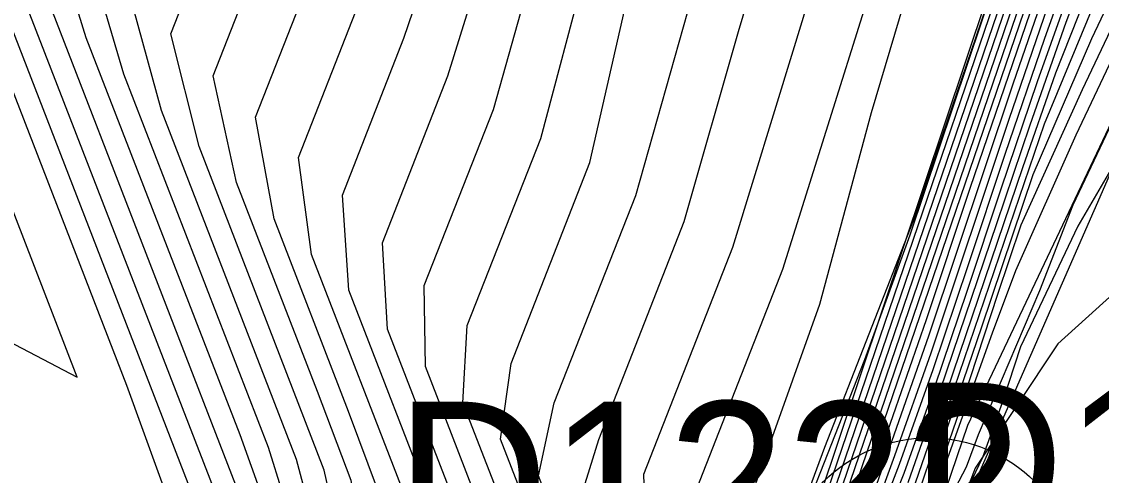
# Model space of a CAD drawing. Extents: x 2356077 to 2359823, y 225951 to 227822.
# Drawn here: x 2357580 to 2357596.95, y 226738.53 to 226745.66 of the extents above; entities that cross this region are included whole.
import ezdxf

# ---------------------------------------------------------------- set-up
doc = ezdxf.new("R2010")
doc.units = 0
for name, color, linetype in [('DTM Contours Major', 7, 'Continuous'), ('DTM Contours Minor', 7, 'Continuous'), ('Exist DTM Breakline', 7, 'Continuous'), ('Exist DTM Breakline Cogo Point CELL', 7, 'Continuous'), ('Exist DTM Breakline Underwater', 7, 'Continuous'), ('Exist DTM Breakline Underwater Cogo Number', 7, 'Continuous'), ('Exist DTM Drainline', 7, 'Continuous'), ('Exist DTM Regular Point Underwater Cogo Number', 7, 'Continuous')]:
    doc.layers.add(name, color=color, linetype=linetype)

msp = doc.modelspace()

# ---------------------------------------------------------------- linework, layer by layer
at = {"layer": 'DTM Contours Major'}
for points in [[(2357601.488, 226754.796), (2357596.649, 226744.589), (2357595.685, 226742.461), (2357595.322, 226741.375), (2357594.677, 226739.41), (2357594.374, 226738.523)], [(2357574.416, 226708.555), (2357583.686, 226724.353), (2357584.198, 226725.202), (2357586.766, 226729.408), (2357586.873, 226729.597), (2357586.965, 226729.842), (2357586.894, 226729.628), (2357587.076, 226730.062), (2357587.16, 226730.235), (2357587.51, 226730.834), (2357587.805, 226731.499), (2357588.391, 226732.064), (2357590.767, 226734.321), (2357591.395, 226734.927), (2357591.571, 226734.998), (2357591.611, 226735.221), (2357591.676, 226735.125), (2357591.68, 226735.355), (2357591.689, 226735.425), (2357591.688, 226735.461), (2357597.577, 226752.726)], [(2357605.711, 226749.143), (2357596.265, 226740.6), (2357594.968, 226738.647), (2357594.332, 226736.972), (2357594.349, 226736.836), (2357594.375, 226736.703), (2357594.41, 226736.576), (2357594.444, 226736.475), (2357594.428, 226736.495), (2357594.404, 226736.512), (2357594.421, 226736.481), (2357594.836, 226736.142), (2357596.423, 226734.8), (2357596.907, 226734.455), (2357597.102, 226734.357)], [(2357575.395, 226722.243), (2357577.193, 226724.713), (2357578.926, 226726.848), (2357579.367, 226727.343), (2357579.798, 226727.805), (2357580.626, 226728.652), (2357580.919, 226729.198), (2357581.064, 226729.741), (2357581.465, 226730.492), (2357583.368, 226730.853), (2357583.994, 226731.225), (2357584.64, 226731.51), (2357585.499, 226731.674), (2357585.657, 226731.748), (2357585.954, 226732.243), (2357586.006, 226732.394), (2357586.219, 226734.581), (2357586.04, 226735.314), (2357585.442, 226737.082), (2357585.172, 226738.454), (2357584.639, 226739.852), (2357583.37, 226743.131), (2357583.002, 226744.809), (2357584.526, 226748.697)], [(2357573.023, 226705.907), (2357582.373, 226721.84), (2357583.116, 226723.068), (2357586.832, 226729.155), (2357586.938, 226729.361), (2357587.134, 226729.887), (2357587.137, 226729.83), (2357587.289, 226730.186), (2357587.595, 226730.712), (2357588.013, 226731.656), (2357589.01, 226732.61), (2357590.519, 226734.043), (2357590.98, 226734.437), (2357590.969, 226734.39), (2357590.998, 226734.419), (2357591.009, 226734.452), (2357592.622, 226735.131), (2357592.268, 226735.51), (2357593.395, 226738.957), (2357596.66, 226748.529)], [(2357574.362, 226708.74), (2357585.228, 226727.251), (2357586.172, 226728.797), (2357586.555, 226729.354), (2357586.769, 226729.714), (2357586.829, 226729.809), (2357586.957, 226730.153), (2357587.43, 226730.967), (2357587.598, 226731.345), (2357588.369, 226732.084), (2357589.927, 226733.568), (2357590.013, 226733.835), (2357590.085, 226734.119), (2357590.146, 226734.421), (2357590.199, 226734.742), (2357590.224, 226735.046), (2357590.155, 226735.15), (2357589.473, 226736.913), (2357589.787, 226737.901), (2357589.765, 226738.551), (2357591.162, 226742.116), (2357592.131, 226745.269), (2357593.061, 226748.318)], [(2357571.76, 226704.527), (2357586.293, 226729.287), (2357586.759, 226730.051), (2357586.767, 226730.048), (2357586.771, 226730.039), (2357586.795, 226730.128), (2357586.803, 226730.149), (2357586.894, 226730.319), (2357587.348, 226731.096), (2357587.384, 226731.175), (2357587.469, 226731.271), (2357587.931, 226731.714), (2357587.955, 226732.095), (2357587.954, 226732.532), (2357587.929, 226733.02), (2357587.941, 226733.617), (2357588.06, 226734.837), (2357587.689, 226735.83), (2357587.507, 226736.881), (2357587.181, 226738.058), (2357586.335, 226740.245), (2357586.318, 226741.514), (2357587.403, 226744.28), (2357588.123, 226746.837)], [(2357593.383, 226737.377), (2357593.853, 226738.567), (2357594.337, 226739.925), (2357594.843, 226741.424), (2357595.378, 226743.032), (2357595.949, 226744.719), (2357596.565, 226746.457)], [(2357570.648, 226727.563), (2357571.337, 226728.175), (2357571.965, 226730.519), (2357573.674, 226731.181), (2357580.044, 226732.39), (2357581.529, 226732.77), (2357583.479, 226733.458), (2357583.671, 226733.53), (2357583.786, 226733.602), (2357584.194, 226733.596), (2357584.302, 226733.775), (2357584.343, 226733.966), (2357584.404, 226734.592), (2357584.147, 226735.243), (2357583.994, 226735.824), (2357583.612, 226737.728), (2357580.419, 226745.98)]]:
    msp.add_lwpolyline(points, dxfattribs=at)
at = {"layer": 'DTM Contours Minor'}
for points in [[(2357601.185, 226754.654), (2357596.795, 226745.393), (2357595.874, 226743.253), (2357595.069, 226740.862), (2357594.064, 226737.915)], [(2357574.387, 226708.561), (2357583.942, 226724.844), (2357584.404, 226725.612), (2357586.701, 226729.375), (2357586.857, 226729.636), (2357586.918, 226729.8), (2357586.857, 226729.561), (2357587.048, 226730.069), (2357587.133, 226730.242), (2357587.493, 226730.859), (2357587.763, 226731.469), (2357588.985, 226732.635), (2357589.601, 226733.22), (2357590.213, 226733.81), (2357590.826, 226734.392), (2357591.224, 226735.355), (2357591.263, 226735.401), (2357591.296, 226735.457), (2357591.511, 226735.993), (2357592.607, 226738.977), (2357593.998, 226742.534), (2357597.719, 226753.441)], [(2357572.689, 226705.558), (2357583.421, 226723.847), (2357583.979, 226724.771), (2357586.778, 226729.356), (2357586.886, 226729.55), (2357586.992, 226729.833), (2357586.92, 226729.636), (2357587.103, 226730.052), (2357587.187, 226730.227), (2357587.527, 226730.81), (2357587.846, 226731.531), (2357588.415, 226732.077), (2357591.27, 226734.787), (2357591.339, 226734.844), (2357591.768, 226735.025), (2357591.858, 226735.156), (2357591.816, 226735.201), (2357591.854, 226735.547), (2357591.851, 226735.636), (2357597.417, 226751.954)], [(2357572.772, 226705.645), (2357583.158, 226723.343), (2357583.762, 226724.343), (2357586.207, 226728.349), (2357586.883, 226729.421), (2357587.15, 226730.136), (2357587.213, 226730.218), (2357587.544, 226730.786), (2357587.888, 226731.562), (2357588.997, 226732.622), (2357590.671, 226734.213), (2357591.199, 226734.706), (2357591.193, 226734.68), (2357591.209, 226734.73), (2357591.911, 226735.029), (2357592.035, 226735.192), (2357591.949, 226735.283), (2357592.01, 226735.728), (2357592.007, 226735.792), (2357597.241, 226751.136)], [(2357573.68, 226722.49), (2357575.342, 226724.744), (2357576.987, 226726.72), (2357577.496, 226727.269), (2357577.997, 226727.779), (2357578.493, 226728.251), (2357578.942, 226728.767), (2357579.27, 226729.993), (2357579.936, 226730.635), (2357582.322, 226731.088), (2357583.219, 226731.436), (2357583.969, 226731.817), (2357585.114, 226732.034), (2357585.342, 226732.082), (2357585.61, 226732.527), (2357585.668, 226732.647), (2357585.86, 226734.626), (2357585.642, 226735.385), (2357585.059, 226737.219), (2357584.747, 226738.616), (2357582.781, 226743.699), (2357582.339, 226745.47), (2357584.405, 226750.74)], [(2357572.855, 226705.732), (2357582.896, 226722.842), (2357583.546, 226723.917), (2357586.808, 226729.261), (2357586.912, 226729.456), (2357587.062, 226729.859), (2357587.14, 226729.989), (2357587.239, 226730.208), (2357587.561, 226730.761), (2357587.93, 226731.594), (2357589.001, 226732.618), (2357590.621, 226734.157), (2357591.126, 226734.619), (2357591.112, 226734.568), (2357591.133, 226734.592), (2357591.483, 226734.792), (2357592.054, 226735.032), (2357592.205, 226735.235), (2357592.099, 226735.348), (2357592.164, 226735.857), (2357592.16, 226735.941), (2357597.056, 226750.294)], [(2357572.939, 226705.819), (2357582.635, 226722.341), (2357583.331, 226723.493), (2357586.821, 226729.208), (2357586.925, 226729.409), (2357587.101, 226729.88), (2357587.143, 226729.913), (2357587.264, 226730.197), (2357587.578, 226730.737), (2357587.971, 226731.625), (2357589.006, 226732.614), (2357590.57, 226734.1), (2357591.053, 226734.53), (2357591.037, 226734.474), (2357591.067, 226734.506), (2357591.238, 226734.578), (2357591.489, 226734.738), (2357592.197, 226735.036), (2357592.363, 226735.291), (2357592.205, 226735.461), (2357592.315, 226736.094), (2357596.864, 226749.428)], [(2357599.132, 226749.329), (2357596.548, 226743.878), (2357595.601, 226741.745), (2357595.236, 226740.767), (2357594.351, 226738.288)], [(2357574.395, 226708.851), (2357583.053, 226723.604), (2357585.305, 226727.414), (2357586.81, 226729.881), (2357586.758, 226729.765), (2357586.785, 226729.799), (2357586.843, 226729.928), (2357586.928, 226730.157), (2357587.413, 226730.992), (2357587.556, 226731.313), (2357588.208, 226731.94), (2357589.528, 226733.197), (2357589.601, 226733.484), (2357589.658, 226733.793), (2357589.7, 226734.126), (2357589.731, 226734.482), (2357589.753, 226734.865), (2357589.758, 226735.22), (2357588.702, 226737.951), (2357589.057, 226739.097), (2357590.399, 226742.519), (2357591.255, 226745.508), (2357592.119, 226748.426)], [(2357585.601, 226738.272), (2357585.13, 226739.538), (2357583.959, 226742.565), (2357583.669, 226744.159), (2357585.309, 226748.342)], [(2357574.365, 226708.689), (2357584.717, 226726.329), (2357585.033, 226726.859), (2357586.348, 226729.013), (2357586.358, 226729.02), (2357586.486, 226729.189), (2357586.794, 226729.675), (2357586.909, 226729.943), (2357586.986, 226730.147), (2357587.447, 226730.942), (2357587.639, 226731.377), (2357588.53, 226732.229), (2357590.326, 226733.939), (2357590.421, 226734.185), (2357590.507, 226734.444), (2357590.575, 226734.703), (2357590.595, 226734.912), (2357590.598, 226735.097), (2357590.528, 226735.142), (2357590.018, 226736.459), (2357590.456, 226737.497), (2357590.497, 226738.067), (2357591.949, 226741.771), (2357593.965, 226748.197)], [(2357599.054, 226748.169), (2357596.5, 226742.779), (2357595.979, 226741.432), (2357595.014, 226739.168), (2357594.826, 226738.659), (2357594.546, 226738.123)], [(2357574.046, 226711.183), (2357576.209, 226714.487), (2357578.524, 226718.003), (2357580.823, 226721.505), (2357582.94, 226724.768), (2357584.706, 226727.566), (2357585.33, 226728.594), (2357585.64, 226729.123), (2357585.995, 226729.758), (2357586.152, 226730.056), (2357586.297, 226730.343), (2357586.479, 226730.559), (2357586.623, 226730.787), (2357586.947, 226731.325), (2357586.999, 226731.859), (2357587.069, 226732.114), (2357587.312, 226734.62), (2357586.971, 226735.949), (2357586.801, 226737.012), (2357586.551, 226737.777), (2357585.132, 226741.444), (2357585.032, 226742.935), (2357585.999, 226745.402), (2357586.799, 226747.751)], [(2357568.916, 226731.578), (2357580.186, 226733.717), (2357581.669, 226734.916), (2357581.717, 226735.043), (2357581.773, 226735.252), (2357581.799, 226735.323), (2357581.868, 226735.446), (2357581.933, 226735.572), (2357582.057, 226735.824), (2357582.149, 226735.918), (2357582.566, 226735.664), (2357582.396, 226737.883), (2357581.646, 226739.943), (2357578.646, 226747.696)], [(2357573.107, 226705.996), (2357582.112, 226721.34), (2357582.901, 226722.643), (2357586.843, 226729.1), (2357586.95, 226729.313), (2357587.164, 226729.886), (2357587.156, 226729.823), (2357587.313, 226730.173), (2357587.612, 226730.688), (2357588.055, 226731.687), (2357589.015, 226732.606), (2357590.468, 226733.987), (2357590.904, 226734.336), (2357590.897, 226734.302), (2357590.934, 226734.338), (2357590.936, 226734.365), (2357592.811, 226735.154), (2357592.4, 226735.594), (2357593.55, 226739.096), (2357594.203, 226740.982), (2357594.898, 226743.062), (2357596.433, 226747.563)], [(2357593.918, 226738.421), (2357594.325, 226739.586), (2357595.31, 226742.488), (2357595.833, 226744.04), (2357596.399, 226745.654), (2357597.138, 226747.612)], [(2357571.214, 226726.36), (2357571.848, 226727.018), (2357572.496, 226727.631), (2357573.161, 226728.199), (2357573.44, 226729.078), (2357573.799, 226730.418), (2357575.254, 226731.047), (2357580.849, 226732.109), (2357582.085, 226732.538), (2357583.88, 226733.101), (2357584.039, 226733.181), (2357584.124, 226733.268), (2357584.51, 226733.266), (2357584.643, 226733.486), (2357584.683, 226733.729), (2357584.759, 226734.507), (2357584.514, 226735.199), (2357584.382, 226735.777), (2357583.961, 226737.674), (2357583.425, 226739.167), (2357581.01, 226745.408), (2357580.366, 226747.489)], [(2357591.285, 226737.727), (2357592.531, 226741.222), (2357593.342, 226744.233), (2357594.295, 226747.438)], [(2357576.802, 226713.201), (2357578.417, 226715.926), (2357586.582, 226729.835), (2357586.751, 226730.107), (2357586.758, 226730.104), (2357586.861, 226730.316), (2357587.318, 226731.095), (2357587.324, 226731.09), (2357587.333, 226731.123), (2357587.367, 226731.182), (2357587.532, 226731.343), (2357587.571, 226731.808), (2357587.577, 226732.325), (2357587.553, 226732.891), (2357587.572, 226733.553), (2357587.637, 226734.222), (2357587.694, 226734.862), (2357587.254, 226735.997), (2357587.033, 226737.175), (2357586.67, 226738.424), (2357585.739, 226740.829), (2357585.661, 226742.188), (2357586.689, 226744.812), (2357587.456, 226747.288)], [(2357593.233, 226737.277), (2357593.783, 226738.707), (2357594.309, 226740.193), (2357594.86, 226741.83), (2357595.442, 226743.579), (2357596.063, 226745.402), (2357596.729, 226747.26)], [(2357570.501, 226731.445), (2357580.626, 226733.367), (2357582.954, 226734.225), (2357583.09, 226734.267), (2357583.188, 226734.305), (2357583.267, 226734.342), (2357583.327, 226734.379), (2357583.369, 226734.418), (2357583.625, 226734.363), (2357583.663, 226734.444), (2357583.682, 226734.638), (2357583.49, 226734.959), (2357583.482, 226735.127), (2357583.429, 226735.373), (2357582.862, 226737.757), (2357579.236, 226747.126)], [(2357597.05, 226746.928), (2357596.229, 226744.851), (2357595.713, 226743.365), (2357594.323, 226739.276), (2357593.979, 226738.271)], [(2357570.356, 226722.985), (2357571.718, 226724.82), (2357573.128, 226726.476), (2357573.732, 226727.106), (2357574.341, 226727.691), (2357574.957, 226728.231), (2357575.291, 226729.039), (2357575.63, 226730.304), (2357576.827, 226730.912), (2357581.663, 226731.83), (2357582.662, 226732.311), (2357584.3, 226732.747), (2357584.412, 226732.839), (2357584.778, 226732.855), (2357584.985, 226733.199), (2357585.024, 226733.496), (2357585.143, 226734.72), (2357584.805, 226735.64), (2357584.322, 226737.522), (2357583.871, 226738.97), (2357581.601, 226744.837), (2357581.022, 226746.812)], [(2357582.686, 226722.219), (2357586.853, 226729.044), (2357586.963, 226729.265), (2357587.193, 226729.881), (2357587.173, 226729.814), (2357587.336, 226730.159), (2357587.629, 226730.664), (2357588.096, 226731.719), (2357589.019, 226732.602), (2357590.417, 226733.93), (2357590.823, 226734.212), (2357590.866, 226734.255), (2357590.871, 226734.254), (2357591.209, 226734.396), (2357591.504, 226734.575), (2357592.624, 226735.046), (2357592.503, 226735.724), (2357592.784, 226735.516), (2357592.628, 226735.684), (2357592.813, 226736.649), (2357593.631, 226738.973), (2357594.242, 226740.722), (2357595.565, 226744.685), (2357596.286, 226746.779)], [(2357570.128, 226730.611), (2357572.088, 226731.313), (2357579.247, 226732.672), (2357581.001, 226733.016), (2357583.148, 226733.829), (2357583.339, 226733.889), (2357583.463, 226733.946), (2357583.54, 226734.006), (2357583.908, 226733.976), (2357583.963, 226734.067), (2357584.003, 226734.204), (2357584.048, 226734.67), (2357583.799, 226735.226), (2357583.678, 226735.684), (2357583.253, 226737.702), (2357579.828, 226746.553)], [(2357576.653, 226712.862), (2357583.572, 226724.654), (2357586.062, 226728.837), (2357586.762, 226729.983), (2357586.768, 226729.987), (2357586.776, 226729.983), (2357586.836, 226730.156), (2357586.924, 226730.316), (2357587.361, 226731.061), (2357587.428, 226731.212), (2357587.571, 226731.36), (2357588.33, 226732.085), (2357588.365, 226732.435), (2357588.375, 226732.831), (2357588.364, 226733.273), (2357588.336, 226733.759), (2357588.373, 226734.327), (2357588.426, 226734.872), (2357588.152, 226735.77), (2357588.052, 226736.765), (2357586.926, 226739.672), (2357586.994, 226740.887), (2357588.147, 226743.827), (2357588.854, 226746.488)], [(2357572.323, 226705.099), (2357584.204, 226725.346), (2357584.621, 226726.039), (2357586.738, 226729.507), (2357586.848, 226729.692), (2357586.885, 226729.793), (2357586.976, 226729.957), (2357587.038, 226730.124), (2357587.191, 226730.394), (2357587.48, 226730.892), (2357587.723, 226731.441), (2357589.421, 226733.058), (2357591.125, 226734.681), (2357591.292, 226734.978), (2357591.325, 226735.07), (2357591.285, 226735.114), (2357591.269, 226735.139), (2357591.233, 226735.231), (2357591.593, 226735.822), (2357591.668, 226736.194), (2357591.778, 226736.632), (2357593.236, 226740.353), (2357593.946, 226742.311), (2357595.297, 226746.34)], [(2357598.174, 226746.332), (2357594.85, 226739.315), (2357594.084, 226737.068), (2357593.954, 226736.517), (2357594.552, 226735.877), (2357594.896, 226735.555), (2357594.907, 226735.442), (2357594.897, 226735.401), (2357594.895, 226735.4), (2357594.88, 226735.403), (2357594.613, 226735.318), (2357591.734, 226734.106), (2357590.175, 226733.456), (2357590.214, 226733.637), (2357589.911, 226733.366), (2357588.786, 226732.296), (2357588.513, 226732.032), (2357587.842, 226730.518), (2357587.824, 226730.526), (2357587.714, 226730.316), (2357587.572, 226730.075), (2357587.089, 226728.783), (2357586.957, 226728.49), (2357580.539, 226717.977)], [(2357570.554, 226720.566), (2357572.003, 226722.737), (2357573.518, 226724.78), (2357575.053, 226726.596), (2357575.615, 226727.19), (2357576.176, 226727.74), (2357576.736, 226728.249), (2357577.129, 226728.948), (2357577.455, 226730.168), (2357578.389, 226730.775), (2357581.244, 226731.317), (2357582.445, 226731.627), (2357583.257, 226732.086), (2357584.714, 226732.392), (2357584.773, 226732.506), (2357585.092, 226732.521), (2357585.33, 226732.916), (2357585.501, 226734.673), (2357585.229, 226735.497), (2357584.688, 226737.368), (2357584.313, 226738.784), (2357582.191, 226744.267), (2357581.68, 226746.138)], [(2357571.325, 226733.791), (2357572.258, 226734.752), (2357573.077, 226735.665), (2357573.554, 226736.548), (2357573.827, 226737.439), (2357573.979, 226738.287), (2357574.095, 226739.046), (2357574.256, 226739.667), (2357574.546, 226740.102), (2357574.957, 226740.304), (2357575.491, 226740.365), (2357576.108, 226740.326), (2357576.767, 226740.226), (2357577.427, 226740.107), (2357578.049, 226740.007), (2357578.44, 226739.97), (2357578.785, 226739.978), (2357579.076, 226740.046), (2357579.308, 226740.188), (2357579.473, 226740.419), (2357579.564, 226740.755), (2357580.87, 226740.074), (2357579.215, 226744.354), (2357578.637, 226746.123)], [(2357596.931, 226746.178), (2357596.054, 226744.051), (2357594.011, 226738.06), (2357593.681, 226737.232), (2357593.466, 226736.138), (2357593.555, 226736.043), (2357593.327, 226736.278), (2357593.594, 226735.784), (2357594.003, 226735.346), (2357593.471, 226735.063), (2357591.618, 226734.283), (2357591.116, 226734.018), (2357590.428, 226733.756), (2357590.467, 226733.931), (2357588.33, 226731.901), (2357588.242, 226731.672), (2357587.733, 226730.522), (2357587.7, 226730.456), (2357587.394, 226729.927), (2357587.038, 226728.974), (2357586.909, 226728.701), (2357581.399, 226719.677), (2357580.29, 226717.851), (2357573.706, 226706.63)], [(2357582.471, 226721.794), (2357586.863, 226728.988), (2357586.975, 226729.216), (2357587.217, 226729.864), (2357587.358, 226730.143), (2357587.598, 226730.552), (2357587.646, 226730.64), (2357588.138, 226731.75), (2357589.024, 226732.598), (2357590.366, 226733.873), (2357590.764, 226734.14), (2357590.804, 226734.176), (2357590.806, 226734.17), (2357591.19, 226734.331), (2357591.514, 226734.522), (2357592.765, 226735.049), (2357592.669, 226735.648), (2357592.797, 226735.728), (2357592.768, 226735.759), (2357593.006, 226736.913), (2357593.709, 226738.843), (2357594.277, 226740.459), (2357595.505, 226744.131), (2357596.175, 226746.089)], [(2357588.478, 226736.618), (2357587.517, 226739.102), (2357587.682, 226740.291), (2357588.919, 226743.447), (2357589.529, 226746.14)], [(2357572.896, 226712.384), (2357574.807, 226715.418), (2357576.882, 226718.615), (2357578.992, 226721.775), (2357581.008, 226724.697), (2357582.801, 226727.18), (2357583.549, 226728.165), (2357584.217, 226729.015), (2357584.587, 226729.478), (2357584.92, 226729.937), (2357585.228, 226730.339), (2357585.515, 226730.655), (2357585.842, 226730.872), (2357586.212, 226730.96), (2357586.664, 226731.71), (2357586.94, 226734.532), (2357586.755, 226735.377), (2357586.272, 226736.915), (2357586.058, 226738.095), (2357584.546, 226742.001), (2357584.342, 226743.526), (2357585.238, 226745.811)], [(2357574.603, 226709.26), (2357585.428, 226727.706), (2357585.484, 226727.813), (2357585.456, 226727.73), (2357586.126, 226728.797), (2357586.771, 226729.853), (2357586.787, 226729.862), (2357586.898, 226730.159), (2357587.396, 226731.016), (2357587.513, 226731.28), (2357587.775, 226731.537), (2357589.128, 226732.827), (2357589.19, 226733.134), (2357589.231, 226733.47), (2357589.255, 226733.836), (2357589.266, 226734.233), (2357589.266, 226734.66), (2357589.259, 226735.12), (2357589.177, 226735.766), (2357588.11, 226738.526), (2357588.36, 226739.67), (2357589.638, 226742.929), (2357590.459, 226745.822)], [(2357597.169, 226743.454), (2357596.579, 226742.449), (2357595.68, 226740.553), (2357595.399, 226739.686), (2357595.083, 226738.815), (2357594.641, 226737.882)]]:
    msp.add_lwpolyline(points, dxfattribs=at)
at = {"layer": 'Exist DTM Breakline'}
msp.add_line((2357594.247, 226736.778), (2357603.707, 226758.395), dxfattribs=at)
at = {"layer": 'Exist DTM Breakline Cogo Point CELL'}
msp.add_lwpolyline([(2357594.247, 226739.778), (2357594.247, 226733.778), (2357594.247, 226736.778), (2357597.247, 226736.778), (2357591.247, 226736.778)], dxfattribs=at)
msp.add_circle((2357594.247, 226736.778), 2.344, dxfattribs=at)
at = {"layer": 'Exist DTM Breakline Underwater'}
msp.add_lwpolyline([(2357673.929, 226512.255), (2357589.669, 226638.544), (2357567.907, 226682.757), (2357572.328, 226695.394), (2357571.596, 226704.314), (2357587.31, 226731.137), (2357591.456, 226734.989), (2357599.673, 226759.537)], dxfattribs=at)
at = {"layer": 'Exist DTM Drainline'}
msp.add_spline([(2357699.586, 226858.192), (2357670.366, 226820.782), (2357623.327, 226796.892), (2357587.218, 226772.268), (2357568.803, 226744.252), (2357555.19, 226717.62), (2357555.017, 226695.126), (2357553.473, 226672.759), (2357563.697, 226642.736), (2357576.526, 226627.993), (2357663.798, 226499.169), (2357732.721, 226415.647), (2357803.211, 226342.215), (2357874.586, 226264.309)], degree=3, dxfattribs=at)

# ---------------------------------------------------------------- texts
at = {"layer": 'Exist DTM Breakline Underwater Cogo Number'}
msp.add_text('D1201', height=2.5, dxfattribs=at).set_placement((2357593.956, 226737.489))
at = {"layer": 'Exist DTM Regular Point Underwater Cogo Number'}
msp.add_text('D1222', height=2.5, dxfattribs=at).set_placement((2357585.862, 226737.191))

doc.saveas('drawing.dxf')
